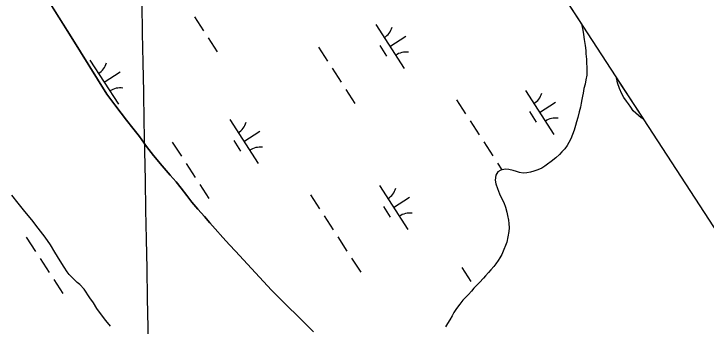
# Model space of a CAD drawing. Extents: x 3953924 to 3974542, y 193747 to 216192.
# Drawn here: x 3967660 to 3968321, y 208072 to 208370 of the extents above; entities that cross this region are included whole.
import ezdxf

# ---------------------------------------------------------------- set-up
doc = ezdxf.new("R2010")
doc.units = 0
for name, color, linetype in [('V-GRID-FRAM', 7, 'Continuous'), ('V-GRID-MAJR', 7, 'Continuous'), ('V-TOPO-SHOR', 7, 'Continuous'), ('V-WETL-SWMP', 7, 'Continuous')]:
    doc.layers.add(name, color=color, linetype=linetype)

msp = doc.modelspace()

# ---------------------------------------------------------------- linework, layer by layer
at = {"layer": 'V-GRID-FRAM'}
msp.add_lwpolyline([(3964669.26, 213787.91), (3972946.02, 201072.93), (3966056.99, 196668.54), (3957950.81, 209463.95), (3964669.26, 213787.91)], dxfattribs=at)
at = {"layer": 'V-GRID-MAJR'}
msp.add_spline([(3967994.91, 197070.83), (3967932.28, 200408.24), (3967818.56, 206468.17), (3967751.04, 210066.72)], degree=3, dxfattribs=at)
at = {"layer": 'V-TOPO-SHOR'}
for p, q in [((3967664.52, 208189.55), (3967658.43, 208197.24)), ((3967670.86, 208181.59), (3967664.52, 208189.55)), ((3967677.46, 208173.51), (3967670.86, 208181.59)), ((3967683.43, 208165.69), (3967677.46, 208173.51)), ((3967690.03, 208157.1), (3967683.43, 208165.69)), ((3967695.23, 208149.79), (3967690.03, 208157.1)), ((3967699.53, 208142.62), (3967695.23, 208149.79)), ((3967704.47, 208134.55), (3967699.53, 208142.62)), ((3967708.27, 208128.4), (3967704.47, 208134.55)), ((3967711.06, 208124.04), (3967708.27, 208128.4)), ((3967713.09, 208121.48), (3967711.06, 208124.04)), ((3967715.89, 208118.4), (3967713.09, 208121.48)), ((3967718.68, 208115.7), (3967715.89, 208118.4)), ((3967720.59, 208113.77), (3967718.68, 208115.7)), ((3967723.26, 208111.72), (3967720.59, 208113.77)), ((3967727.45, 208107.48), (3967723.26, 208111.72)), ((3967732.9, 208099.02), (3967727.45, 208107.48)), ((3967736.2, 208094.28), (3967732.9, 208099.02)), ((3967739.62, 208088.9), (3967736.2, 208094.28)), ((3967743.94, 208082.88), (3967739.62, 208088.9)), ((3967748.12, 208077.49), (3967743.94, 208082.88)), ((3967752.57, 208072.1), (3967748.12, 208077.49))]:
    msp.add_line(p, q, dxfattribs=at)
for points in [[(3967690.57, 208387.34), (3967714.9, 208348.19), (3967749.16, 208293.7), (3967756.55, 208283.27), (3967762.68, 208275.27), (3967767.78, 208268.7), (3967773.9, 208261.1), (3967780.16, 208253.1), (3967787.04, 208243.7), (3967793.67, 208235.06), (3967801.97, 208225.13), (3967809.63, 208216.1), (3967815.12, 208209.91), (3967819.96, 208203.85), (3967825.32, 208196.89), (3967830.3, 208190.58), (3967835.91, 208183.74), (3967842.42, 208176.65), (3967847.53, 208170.72), (3967852.51, 208164.92), (3967859.91, 208156.66), (3967866.17, 208149.7), (3967871.79, 208143.63), (3967906.14, 208106.48), (3967946.25, 208066.73)], [(3968202.51, 208360.04), (3968202.67, 208359.02), (3968203.42, 208354.64), (3968204.18, 208350.52), (3968204.79, 208345.75), (3968205.67, 208339.96), (3968206.28, 208335.32), (3968206.52, 208331.97), (3968207.02, 208327.08), (3968207.13, 208323.86), (3968207.36, 208318.84), (3968207.47, 208315.37), (3968207.32, 208311.77), (3968206.53, 208307.4), (3968205.61, 208303.15), (3968204.56, 208298.91), (3968203.76, 208294.67), (3968203.23, 208291.58), (3968202.44, 208288.37), (3968202.04, 208285.03), (3968201.38, 208281.3), (3968200.07, 208276.67), (3968198.88, 208271.4), (3968197.57, 208267.04), (3968196.53, 208263.7), (3968195.35, 208259.33), (3968193.65, 208255.09), (3968191.96, 208250.98), (3968190.14, 208247.26), (3968188.45, 208244.56), (3968186.25, 208241.48), (3968183.53, 208238.41), (3968181.21, 208235.98), (3968177.71, 208232.78), (3968173.32, 208229.2), (3968169.83, 208226.77), (3968167.38, 208224.98), (3968164.54, 208223.07), (3968160.67, 208221.28), (3968156.8, 208220.02), (3968153.71, 208219.13), (3968149.98, 208218.38), (3968146.5, 208218.27), (3968143.03, 208218.8), (3968140.07, 208219.71), (3968136.99, 208220.76), (3968132.88, 208221.68), (3968129.41, 208222.09), (3968125.28, 208221.08), (3968122.31, 208219.29), (3968120.62, 208216.21), (3968119.96, 208211.32), (3968120.33, 208208.1), (3968121.98, 208203.46), (3968124.01, 208198.31), (3968126.56, 208193.02), (3968127.96, 208190.18), (3968129.6, 208185.54), (3968131, 208180.9), (3968131.75, 208177.68), (3968132.5, 208173.3), (3968133, 208170.21), (3968133.11, 208165.96), (3968132.96, 208162.36), (3968131.91, 208157.22), (3968130.85, 208152.21), (3968129.81, 208149.25), (3968128.24, 208145.27), (3968126.29, 208140.65), (3968124.34, 208137.31), (3968122.79, 208134.74), (3968120.33, 208131.54), (3968118.51, 208129.11), (3968115.79, 208125.77), (3968113.59, 208123.47), (3968110.75, 208120.27), (3968108.55, 208117.96), (3968104.79, 208113.86), (3968101.82, 208110.66), (3968099.62, 208108.35), (3968097.16, 208105.54), (3968094.31, 208102.46), (3968091.47, 208099.52), (3968089.01, 208096.96)], [(3968251.51, 208277.66), (3968249.22, 208281.13), (3968247.06, 208284.22), (3968245.28, 208286.92), (3968242.73, 208290.26), (3968240.7, 208293.99), (3968238.68, 208298.86), (3968236.79, 208304.38), (3968236.03, 208307.98), (3968235.78, 208308.93)], [(3968261.41, 208269.56), (3968259.29, 208271.09), (3968251.51, 208277.66)], [(3968089.01, 208096.96), (3968086.03, 208093.24), (3968082.92, 208088.88), (3968080.46, 208085.03), (3968078.64, 208081.95), (3968076.43, 208078.1), (3968074.48, 208074.51), (3968072.54, 208071.43)]]:
    msp.add_lwpolyline(points, dxfattribs=at)
at = {"layer": 'V-WETL-SWMP'}
for p, q in [((3967963.23, 208727.63), (3968202.51, 208360.04)), ((3967714.9, 208348.19), (3967690.57, 208387.34)), ((3967832.7, 208367.53), (3967841.43, 208354.12)), ((3968005.75, 208360.07), (3968033.03, 208318.17)), ((3968202.51, 208360.04), (3968202.67, 208359.02)), ((3968202.67, 208359.02), (3968203.42, 208354.64)), ((3968203.42, 208354.64), (3968204.17, 208350.52)), ((3967749.16, 208293.7), (3967714.9, 208348.19)), ((3967845.79, 208347.41), (3967854.52, 208334)), ((3968019.39, 208339.12), (3968034.48, 208348.94)), ((3968204.17, 208350.52), (3968204.79, 208345.75)), ((3968204.79, 208345.75), (3968205.67, 208339.96)), ((3968009.65, 208339.94), (3968016.2, 208329.88)), ((3968205.67, 208339.96), (3968206.28, 208335.32)), ((3967951, 208338.39), (3967959.72, 208324.98)), ((3968206.28, 208335.32), (3968206.52, 208331.97)), ((3967732.93, 208325.94), (3967760.2, 208284.04)), ((3968206.52, 208331.97), (3968207.02, 208327.08)), ((3968207.02, 208327.08), (3968207.13, 208323.86)), ((3968207.13, 208323.86), (3968207.36, 208318.84)), ((3967746.56, 208304.99), (3967761.65, 208314.81)), ((3967964.09, 208318.28), (3967972.82, 208304.87)), ((3968207.47, 208315.37), (3968207.32, 208311.77)), ((3968207.36, 208318.84), (3968207.47, 208315.37)), ((3968206.53, 208307.4), (3968205.61, 208303.15)), ((3968207.32, 208311.77), (3968206.53, 208307.4)), ((3968236.03, 208307.97), (3968235.78, 208308.93)), ((3968235.78, 208308.93), (3968261.41, 208269.56)), ((3968236.79, 208304.38), (3968236.03, 208307.97)), ((3968205.61, 208303.15), (3968204.56, 208298.91)), ((3968238.68, 208298.86), (3968236.79, 208304.38)), ((3967756.55, 208283.27), (3967749.16, 208293.7)), ((3967977.18, 208298.16), (3967985.91, 208284.75)), ((3968148.64, 208297.11), (3968175.92, 208255.21)), ((3968203.76, 208294.67), (3968203.23, 208291.58)), ((3968204.56, 208298.91), (3968203.76, 208294.67)), ((3968240.7, 208293.99), (3968238.68, 208298.86)), ((3968242.73, 208290.26), (3968240.7, 208293.99)), ((3968082.82, 208288.18), (3968091.55, 208274.77)), ((3968202.44, 208288.37), (3968202.04, 208285.03)), ((3968203.23, 208291.58), (3968202.44, 208288.37)), ((3968245.28, 208286.92), (3968242.73, 208290.26)), ((3968247.06, 208284.22), (3968245.28, 208286.92)), ((3967762.68, 208275.27), (3967756.55, 208283.27)), ((3968162.28, 208276.16), (3968177.37, 208285.98)), ((3968201.38, 208281.3), (3968200.07, 208276.67)), ((3968202.04, 208285.03), (3968201.38, 208281.3)), ((3968249.22, 208281.13), (3968247.06, 208284.22)), ((3968251.51, 208277.66), (3968249.22, 208281.13)), ((3967767.78, 208268.7), (3967762.68, 208275.27)), ((3968152.54, 208276.98), (3968159.09, 208266.92)), ((3968200.07, 208276.67), (3968198.88, 208271.4)), ((3968259.29, 208271.09), (3968251.51, 208277.66)), ((3967773.9, 208261.1), (3967767.78, 208268.7)), ((3967866.35, 208269.33), (3967893.62, 208227.42)), ((3968095.91, 208268.06), (3968104.64, 208254.66)), ((3968197.58, 208267.04), (3968196.53, 208263.7)), ((3968198.88, 208271.4), (3968197.58, 208267.04)), ((3968261.41, 208269.56), (3968259.29, 208271.09)), ((3967780.16, 208253.1), (3967773.9, 208261.1)), ((3968196.53, 208263.7), (3968195.35, 208259.33)), ((3967787.04, 208243.7), (3967780.16, 208253.1)), ((3967879.99, 208248.37), (3967895.07, 208258.19)), ((3968193.65, 208255.09), (3968191.96, 208250.98)), ((3968195.35, 208259.33), (3968193.65, 208255.09)), ((3967811.59, 208247.65), (3967820.32, 208234.24)), ((3967870.25, 208249.19), (3967876.79, 208239.14)), ((3968109.01, 208247.95), (3968117.74, 208234.54)), ((3968190.14, 208247.26), (3968188.45, 208244.56)), ((3968191.96, 208250.98), (3968190.14, 208247.26)), ((3967793.67, 208235.06), (3967787.04, 208243.7)), ((3968186.25, 208241.49), (3968183.53, 208238.41)), ((3968188.45, 208244.56), (3968186.25, 208241.49)), ((3967801.97, 208225.13), (3967793.67, 208235.06)), ((3968181.2, 208235.98), (3968177.71, 208232.78)), ((3968183.53, 208238.41), (3968181.2, 208235.98)), ((3967824.68, 208227.53), (3967833.41, 208214.12)), ((3968122.1, 208227.84), (3968126.33, 208221.33)), ((3968169.83, 208226.77), (3968167.38, 208224.98)), ((3968173.32, 208229.2), (3968169.83, 208226.77)), ((3968177.71, 208232.78), (3968173.32, 208229.2)), ((3967809.63, 208216.1), (3967801.97, 208225.13)), ((3968125.28, 208221.08), (3968122.31, 208219.29)), ((3968129.41, 208222.08), (3968125.28, 208221.08)), ((3968132.88, 208221.68), (3968129.41, 208222.08)), ((3968136.99, 208220.76), (3968132.88, 208221.68)), ((3968140.07, 208219.71), (3968136.99, 208220.76)), ((3968156.8, 208220.02), (3968153.71, 208219.13)), ((3968160.67, 208221.28), (3968156.8, 208220.02)), ((3968164.54, 208223.07), (3968160.67, 208221.28)), ((3968167.38, 208224.98), (3968164.54, 208223.07)), ((3967815.12, 208209.91), (3967809.63, 208216.1)), ((3968120.62, 208216.21), (3968119.96, 208211.32)), ((3968122.31, 208219.29), (3968120.62, 208216.21)), ((3968143.03, 208218.8), (3968140.07, 208219.71)), ((3968146.5, 208218.27), (3968143.03, 208218.8)), ((3968149.97, 208218.38), (3968146.5, 208218.27)), ((3968153.71, 208219.13), (3968149.97, 208218.38)), ((3967819.96, 208203.85), (3967815.12, 208209.91)), ((3967837.78, 208207.42), (3967846.51, 208194.01)), ((3968119.96, 208211.32), (3968120.33, 208208.11)), ((3968120.33, 208208.11), (3968121.98, 208203.46)), ((3967825.32, 208196.89), (3967819.96, 208203.85)), ((3968009.24, 208206.37), (3968036.51, 208164.46)), ((3968121.98, 208203.46), (3968124.01, 208198.31)), ((3967664.52, 208189.55), (3967658.43, 208197.24)), ((3967830.3, 208190.58), (3967825.32, 208196.89)), ((3967943.42, 208197.43), (3967952.15, 208184.02)), ((3968022.88, 208185.41), (3968037.96, 208195.23)), ((3968124.01, 208198.31), (3968126.56, 208193.02)), ((3967670.86, 208181.59), (3967664.52, 208189.55)), ((3967835.91, 208183.74), (3967830.3, 208190.58)), ((3968126.56, 208193.02), (3968127.96, 208190.18)), ((3968127.96, 208190.18), (3968129.61, 208185.54)), ((3967677.46, 208173.51), (3967670.86, 208181.59)), ((3967842.42, 208176.65), (3967835.91, 208183.74)), ((3968013.14, 208186.23), (3968019.68, 208176.18)), ((3968129.61, 208185.54), (3968131, 208180.9)), ((3968131, 208180.9), (3968131.75, 208177.68)), ((3967847.53, 208170.72), (3967842.42, 208176.65)), ((3967956.51, 208177.32), (3967965.24, 208163.91)), ((3968131.75, 208177.68), (3968132.5, 208173.3)), ((3967683.43, 208165.69), (3967677.46, 208173.51)), ((3967852.51, 208164.92), (3967847.53, 208170.72)), ((3968132.5, 208173.3), (3968133, 208170.21)), ((3968133, 208170.21), (3968133.11, 208165.96)), ((3967690.03, 208157.1), (3967683.43, 208165.69)), ((3967859.91, 208156.66), (3967852.51, 208164.92)), ((3968132.96, 208162.36), (3968131.91, 208157.22)), ((3968133.11, 208165.96), (3968132.96, 208162.36)), ((3967672.19, 208156.9), (3967680.92, 208143.49)), ((3967695.23, 208149.79), (3967690.03, 208157.1)), ((3967866.17, 208149.7), (3967859.91, 208156.66)), ((3967969.6, 208157.21), (3967978.33, 208143.8)), ((3968131.91, 208157.22), (3968130.85, 208152.21)), ((3967699.53, 208142.62), (3967695.23, 208149.79)), ((3967871.79, 208143.63), (3967866.17, 208149.7)), ((3968129.81, 208149.25), (3968128.24, 208145.27)), ((3968130.85, 208152.21), (3968129.81, 208149.25)), ((3967704.47, 208134.55), (3967699.53, 208142.62)), ((3967906.14, 208106.48), (3967871.79, 208143.63)), ((3968126.29, 208140.65), (3968124.34, 208137.31)), ((3968128.24, 208145.27), (3968126.29, 208140.65)), ((3967685.28, 208136.79), (3967694.01, 208123.38)), ((3967708.27, 208128.4), (3967704.47, 208134.55)), ((3967982.7, 208137.09), (3967991.43, 208123.68)), ((3968122.79, 208134.74), (3968120.33, 208131.54)), ((3968124.34, 208137.31), (3968122.79, 208134.74)), ((3967711.06, 208124.04), (3967708.27, 208128.4)), ((3968087.9, 208128.07), (3968096.63, 208114.66)), ((3968118.51, 208129.11), (3968115.79, 208125.77)), ((3968120.33, 208131.54), (3968118.51, 208129.11)), ((3967713.09, 208121.48), (3967711.06, 208124.04)), ((3967715.89, 208118.4), (3967713.09, 208121.48)), ((3968113.59, 208123.47), (3968110.75, 208120.27)), ((3968115.79, 208125.77), (3968113.59, 208123.47)), ((3967698.37, 208116.67), (3967707.1, 208103.27)), ((3967718.68, 208115.7), (3967715.89, 208118.4)), ((3967720.59, 208113.77), (3967718.68, 208115.7)), ((3968108.55, 208117.96), (3968104.79, 208113.86)), ((3968110.75, 208120.27), (3968108.55, 208117.96)), ((3967723.26, 208111.72), (3967720.59, 208113.77)), ((3967727.45, 208107.48), (3967723.26, 208111.72)), ((3968099.62, 208108.35), (3968097.16, 208105.54)), ((3968101.82, 208110.66), (3968099.62, 208108.35)), ((3968104.79, 208113.86), (3968101.82, 208110.66)), ((3967732.9, 208099.02), (3967727.45, 208107.48)), ((3967946.25, 208066.73), (3967906.14, 208106.48)), ((3968094.31, 208102.46), (3968091.47, 208099.52)), ((3968097.16, 208105.54), (3968094.31, 208102.46)), ((3967736.2, 208094.28), (3967732.9, 208099.02)), ((3968089.01, 208096.96), (3968086.03, 208093.24)), ((3968091.47, 208099.52), (3968089.01, 208096.96)), ((3967739.62, 208088.9), (3967736.2, 208094.28)), ((3967743.94, 208082.87), (3967739.62, 208088.9)), ((3968082.92, 208088.88), (3968080.46, 208085.03)), ((3968086.03, 208093.24), (3968082.92, 208088.88)), ((3967748.12, 208077.49), (3967743.94, 208082.87)), ((3968078.64, 208081.95), (3968076.43, 208078.1)), ((3968080.46, 208085.03), (3968078.64, 208081.95)), ((3967752.57, 208072.1), (3967748.12, 208077.49)), ((3968076.43, 208078.1), (3968074.48, 208074.51)), ((3968074.48, 208074.51), (3968072.54, 208071.43))]:
    msp.add_line(p, q, dxfattribs=at)
for centre, start, end in [((3968004.52, 208362.4), 302.29009, 343.83375), ((3968034.66, 208316.1), 82.29009, 123.83375), ((3967731.69, 208328.27), 302.29009, 343.83375), ((3967761.83, 208281.97), 82.29009, 123.83375), ((3968147.41, 208299.44), 302.29009, 343.83375), ((3967865.12, 208271.65), 302.29009, 343.83375), ((3968177.55, 208253.14), 82.29009, 123.83375), ((3967895.25, 208225.35), 82.29009, 123.83375), ((3968008.01, 208208.69), 302.29009, 343.83375), ((3968038.14, 208162.39), 82.29009, 123.83375)]:
    msp.add_arc(centre, 17.62, start, end, dxfattribs=at)

doc.saveas('drawing.dxf')
